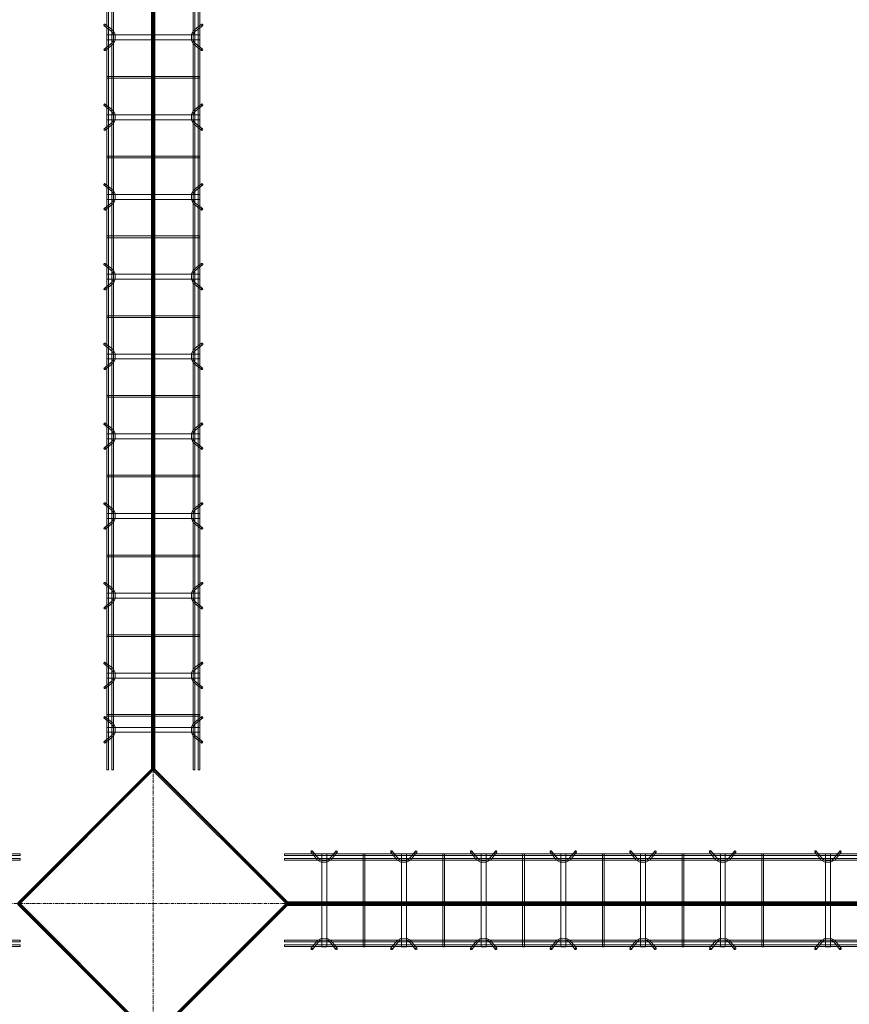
# Model space of a CAD drawing. Header units: inches. Extents: x -4136 to 1945, y -6639 to 12387.
# Tile 380 of 656: x -2193 to -2069, y 10151 to 10300. Entities that reach past the tile are written whole.
import ezdxf

# ---------------------------------------------------------------- set-up
doc = ezdxf.new("R2010")
doc.units = ezdxf.units.IN
doc.header["$MEASUREMENT"] = 0
doc.linetypes.add('Línea de rejilla', pattern=[0.875, 0.5, -0.125, 0.125, -0.125])
for name, color, linetype, lineweight in [('A-FLOR', 7, 'Continuous', 9), ('A-GENM', 7, 'Continuous', 9), ('S-BEAM', 7, 'Continuous', 9), ('S-GRID', 7, 'Continuous', 9)]:
    doc.layers.add(name, color=color, linetype=linetype, lineweight=lineweight)

# ---------------------------------------------------------------- blocks, each defined once
blk = doc.blocks.new('Dowel bar assembly - Dowel bar assembly-672828-SLAB ON GROUND JOINTS')
at = {"layer": 'S-BEAM', "color": 253, "true_color": 0xaaaaaa}
for p, q in [((136, 1.98), (0, 1.98)), ((0, 1.72), (136, 1.72)), ((136, 1.98), (136, 1.72)), ((136, 1.72), (136, 1.98)), ((136, 1.25), (0, 1.25)), ((0, 0.99), (136, 0.99)), ((136, 0.99), (136, 1.25)), ((136, 1.25), (136, 0.99)), ((136, -11.01), (0, -11.01)), ((0, -11.27), (136, -11.27)), ((136, -11.74), (0, -11.74)), ((136, -11.27), (136, -11.01)), ((136, -11.01), (136, -11.27)), ((136, -12), (136, -11.74)), ((136, -11.74), (136, -12)), ((0, -12), (136, -12))]:
    blk.add_line(p, q, dxfattribs=at)
blk = doc.blocks.new('Dowel bar assembly - Dowel bar assembly-673280-SLAB ON GROUND JOINTS')
at = {"layer": 'S-BEAM', "color": 253, "true_color": 0xaaaaaa}
for p, q in [((87.84, 1.98), (0, 1.98)), ((0, 1.98), (0, 1.72)), ((0, 1.72), (0, 1.98)), ((0, 1.72), (87.84, 1.72)), ((4.02, 2.23), (4.97, 1.03)), ((5.18, 1.19), (4.23, 2.39)), ((5.63, 1.99), (5.63, -12.01)), ((6.38, 1.99), (5.63, 1.99)), ((5.63, 1.99), (6.38, 1.99)), ((6.38, -12.01), (6.38, 1.99)), ((7.76, 2.39), (6.81, 1.19)), ((7.01, 1.03), (7.96, 2.23)), ((11.87, 1.99), (11.87, -12.01)), ((12.13, 1.99), (11.87, 1.99)), ((11.87, 1.99), (12.13, 1.99)), ((12.13, -12.01), (12.13, 1.99)), ((16.02, 2.23), (16.97, 1.03)), ((17.18, 1.19), (16.23, 2.39)), ((17.63, 1.99), (17.63, -12.01)), ((18.38, 1.99), (17.63, 1.99)), ((17.63, 1.99), (18.38, 1.99)), ((18.38, -12.01), (18.38, 1.99)), ((19.76, 2.39), (18.81, 1.19)), ((19.01, 1.03), (19.96, 2.23)), ((23.87, 1.99), (23.87, -12.01)), ((24.13, 1.99), (23.87, 1.99)), ((23.87, 1.99), (24.13, 1.99)), ((24.13, -12.01), (24.13, 1.99)), ((28.02, 2.23), (28.97, 1.03)), ((29.18, 1.19), (28.23, 2.39)), ((29.63, 1.99), (29.63, -12.01)), ((30.38, 1.99), (29.63, 1.99)), ((29.63, 1.99), (30.38, 1.99)), ((30.38, -12.01), (30.38, 1.99)), ((31.76, 2.39), (30.81, 1.19)), ((31.01, 1.03), (31.96, 2.23)), ((35.87, 1.99), (35.87, -12.01)), ((36.13, 1.99), (35.87, 1.99)), ((35.87, 1.99), (36.13, 1.99)), ((36.13, -12.01), (36.13, 1.99)), ((40.02, 2.23), (40.97, 1.03)), ((41.18, 1.19), (40.23, 2.39)), ((41.63, 1.99), (41.63, -12.01)), ((42.38, 1.99), (41.63, 1.99)), ((41.63, 1.99), (42.38, 1.99)), ((42.38, -12.01), (42.38, 1.99)), ((43.76, 2.39), (42.81, 1.19)), ((43.01, 1.03), (43.96, 2.23)), ((47.87, 1.99), (47.87, -12.01)), ((48.13, 1.99), (47.87, 1.99)), ((47.87, 1.99), (48.13, 1.99)), ((48.13, -12.01), (48.13, 1.99)), ((52.02, 2.23), (52.97, 1.03)), ((53.18, 1.19), (52.23, 2.39)), ((53.63, 1.99), (53.63, -12.01)), ((54.38, 1.99), (53.63, 1.99)), ((53.63, 1.99), (54.38, 1.99)), ((54.38, -12.01), (54.38, 1.99)), ((55.76, 2.39), (54.81, 1.19)), ((55.01, 1.03), (55.96, 2.23)), ((59.87, 1.99), (59.87, -12.01)), ((60.13, 1.99), (59.87, 1.99)), ((59.87, 1.99), (60.13, 1.99)), ((60.13, -12.01), (60.13, 1.99)), ((64.02, 2.23), (64.97, 1.03)), ((65.18, 1.19), (64.23, 2.39)), ((65.63, 1.99), (65.63, -12.01)), ((66.38, 1.99), (65.63, 1.99)), ((65.63, 1.99), (66.38, 1.99)), ((66.38, -12.01), (66.38, 1.99)), ((67.76, 2.39), (66.81, 1.19)), ((67.01, 1.03), (67.96, 2.23)), ((71.87, 1.99), (71.87, -12.01)), ((72.13, 1.99), (71.87, 1.99)), ((71.87, 1.99), (72.13, 1.99)), ((72.13, -12.01), (72.13, 1.99)), ((79.86, 2.23), (80.81, 1.03)), ((81.01, 1.19), (80.06, 2.39)), ((81.46, 1.99), (81.46, -12.01)), ((82.21, 1.99), (81.46, 1.99)), ((81.46, 1.99), (82.21, 1.99)), ((82.21, -12.01), (82.21, 1.99)), ((83.6, 2.39), (82.65, 1.19)), ((82.85, 1.03), (83.8, 2.23)), ((87.84, 1.98), (87.84, 1.72)), ((87.84, 1.72), (87.84, 1.98)), ((87.84, 1.25), (0, 1.25)), ((0, 0.99), (0, 1.25)), ((0, 1.25), (0, 0.99)), ((0, 0.99), (87.84, 0.99)), ((87.84, 0.99), (87.84, 1.25)), ((87.84, 1.25), (87.84, 0.99)), ((87.84, -11.01), (0, -11.01)), ((0, -11.27), (0, -11.01)), ((0, -11.01), (0, -11.27)), ((0, -11.27), (87.84, -11.27)), ((87.84, -11.74), (0, -11.74)), ((0, -12), (0, -11.74)), ((0, -11.74), (0, -12)), ((4.97, -11.05), (4.02, -12.25)), ((4.23, -12.41), (5.18, -11.21)), ((6.81, -11.21), (7.76, -12.41)), ((7.96, -12.25), (7.01, -11.05)), ((16.97, -11.05), (16.02, -12.25)), ((16.23, -12.41), (17.18, -11.21)), ((18.81, -11.21), (19.76, -12.41)), ((19.96, -12.25), (19.01, -11.05)), ((28.97, -11.05), (28.02, -12.25)), ((28.23, -12.41), (29.18, -11.21)), ((30.81, -11.21), (31.76, -12.41)), ((31.96, -12.25), (31.01, -11.05)), ((40.97, -11.05), (40.02, -12.25)), ((40.23, -12.41), (41.18, -11.21)), ((42.81, -11.21), (43.76, -12.41)), ((43.96, -12.25), (43.01, -11.05)), ((52.97, -11.05), (52.02, -12.25)), ((52.23, -12.41), (53.18, -11.21)), ((54.81, -11.21), (55.76, -12.41)), ((55.96, -12.25), (55.01, -11.05)), ((64.97, -11.05), (64.02, -12.25)), ((64.23, -12.41), (65.18, -11.21)), ((66.81, -11.21), (67.76, -12.41)), ((67.96, -12.25), (67.01, -11.05)), ((80.81, -11.05), (79.86, -12.25)), ((80.06, -12.41), (81.01, -11.21)), ((82.65, -11.21), (83.6, -12.41)), ((83.8, -12.25), (82.85, -11.05)), ((87.84, -11.27), (87.84, -11.01)), ((87.84, -11.01), (87.84, -11.27)), ((87.84, -12), (87.84, -11.74)), ((87.84, -11.74), (87.84, -12)), ((0, -12), (87.84, -12)), ((6.38, -12.01), (5.63, -12.01)), ((5.63, -12.01), (6.38, -12.01)), ((12.13, -12.01), (11.87, -12.01)), ((11.87, -12.01), (12.13, -12.01)), ((18.38, -12.01), (17.63, -12.01)), ((17.63, -12.01), (18.38, -12.01)), ((24.13, -12.01), (23.87, -12.01)), ((23.87, -12.01), (24.13, -12.01)), ((30.38, -12.01), (29.63, -12.01)), ((29.63, -12.01), (30.38, -12.01)), ((36.13, -12.01), (35.87, -12.01)), ((35.87, -12.01), (36.13, -12.01)), ((42.38, -12.01), (41.63, -12.01)), ((41.63, -12.01), (42.38, -12.01)), ((48.13, -12.01), (47.87, -12.01)), ((47.87, -12.01), (48.13, -12.01)), ((54.38, -12.01), (53.63, -12.01)), ((53.63, -12.01), (54.38, -12.01)), ((60.13, -12.01), (59.87, -12.01)), ((59.87, -12.01), (60.13, -12.01)), ((66.38, -12.01), (65.63, -12.01)), ((65.63, -12.01), (66.38, -12.01)), ((72.13, -12.01), (71.87, -12.01)), ((71.87, -12.01), (72.13, -12.01)), ((82.21, -12.01), (81.46, -12.01)), ((81.46, -12.01), (82.21, -12.01))]:
    blk.add_line(p, q, dxfattribs=at)
at = {"layer": 'S-BEAM', "color": 253, "true_color": 0xaaaaaa, "flags": 128}
for points in [[(4.97, 1.03), (5.53, 0.73), (6.39, 0.72), (6.97, 0.99), (7.01, 1.03)], [(5.18, 1.19), (5.62, 0.97), (6.38, 0.98), (6.81, 1.19)], [(16.97, 1.03), (17.53, 0.73), (18.39, 0.72), (18.97, 0.99), (19.01, 1.03)], [(17.18, 1.19), (17.62, 0.97), (18.38, 0.98), (18.81, 1.19)], [(28.97, 1.03), (29.53, 0.73), (30.39, 0.72), (30.97, 0.99), (31.01, 1.03)], [(29.18, 1.19), (29.62, 0.97), (30.38, 0.98), (30.81, 1.19)], [(40.97, 1.03), (41.53, 0.73), (42.39, 0.72), (42.97, 0.99), (43.01, 1.03)], [(41.18, 1.19), (41.62, 0.97), (42.38, 0.98), (42.81, 1.19)], [(52.97, 1.03), (53.53, 0.73), (54.39, 0.72), (54.97, 0.99), (55.01, 1.03)], [(53.18, 1.19), (53.62, 0.97), (54.38, 0.98), (54.81, 1.19)], [(64.97, 1.03), (65.53, 0.73), (66.39, 0.72), (66.97, 0.99), (67.01, 1.03)], [(65.18, 1.19), (65.62, 0.97), (66.38, 0.98), (66.81, 1.19)], [(80.81, 1.03), (81.36, 0.73), (82.22, 0.72), (82.81, 0.99), (82.85, 1.03)], [(81.01, 1.19), (81.46, 0.97), (82.22, 0.98), (82.65, 1.19)], [(4.97, -11.05), (5.53, -10.75), (6.39, -10.74), (6.97, -11.01), (7.01, -11.05)], [(5.18, -11.21), (5.62, -10.99), (6.38, -11), (6.81, -11.21)], [(16.97, -11.05), (17.53, -10.75), (18.39, -10.74), (18.97, -11.01), (19.01, -11.05)], [(17.18, -11.21), (17.62, -10.99), (18.38, -11), (18.81, -11.21)], [(28.97, -11.05), (29.53, -10.75), (30.39, -10.74), (30.97, -11.01), (31.01, -11.05)], [(29.18, -11.21), (29.62, -10.99), (30.38, -11), (30.81, -11.21)], [(40.97, -11.05), (41.53, -10.75), (42.39, -10.74), (42.97, -11.01), (43.01, -11.05)], [(41.18, -11.21), (41.62, -10.99), (42.38, -11), (42.81, -11.21)], [(52.97, -11.05), (53.53, -10.75), (54.39, -10.74), (54.97, -11.01), (55.01, -11.05)], [(53.18, -11.21), (53.62, -10.99), (54.38, -11), (54.81, -11.21)], [(64.97, -11.05), (65.53, -10.75), (66.39, -10.74), (66.97, -11.01), (67.01, -11.05)], [(65.18, -11.21), (65.62, -10.99), (66.38, -11), (66.81, -11.21)], [(80.81, -11.05), (81.36, -10.75), (82.22, -10.74), (82.81, -11.01), (82.85, -11.05)], [(81.01, -11.21), (81.46, -10.99), (82.22, -11), (82.65, -11.21)]]:
    blk.add_lwpolyline(points, dxfattribs=at)
at = {"layer": 'S-BEAM', "color": 253, "true_color": 0xaaaaaa}
for centre, major_axis, start_param, end_param in [((4.12, 2.31), (0.101, 0.08), 5.709265, 8.850858), ((4.12, 2.31), (0.101, 0.08), 2.567673, 5.709265), ((7.86, 2.31), (-0.101, 0.08), 3.715513, 6.857105), ((7.86, 2.31), (-0.101, 0.08), 0.57392, 3.715513), ((16.12, 2.31), (0.101, 0.08), 5.709265, 8.850858), ((16.12, 2.31), (0.101, 0.08), 2.567673, 5.709265), ((19.86, 2.31), (-0.101, 0.08), 3.715513, 6.857105), ((19.86, 2.31), (-0.101, 0.08), 0.57392, 3.715513), ((28.12, 2.31), (0.101, 0.08), 5.709265, 8.850858), ((28.12, 2.31), (0.101, 0.08), 2.567673, 5.709265), ((31.86, 2.31), (-0.101, 0.08), 3.715513, 6.857105), ((31.86, 2.31), (-0.101, 0.08), 0.57392, 3.715513), ((40.12, 2.31), (0.101, 0.08), 5.709265, 8.850858), ((40.12, 2.31), (0.101, 0.08), 2.567673, 5.709265), ((43.86, 2.31), (-0.101, 0.08), 3.715513, 6.857105), ((43.86, 2.31), (-0.101, 0.08), 0.57392, 3.715513), ((52.12, 2.31), (0.101, 0.08), 5.709265, 8.850858), ((52.12, 2.31), (0.101, 0.08), 2.567673, 5.709265), ((55.86, 2.31), (-0.101, 0.08), 3.715513, 6.857105), ((55.86, 2.31), (-0.101, 0.08), 0.57392, 3.715513), ((64.12, 2.31), (0.101, 0.08), 5.709265, 8.850858), ((64.12, 2.31), (0.101, 0.08), 2.567673, 5.709265), ((67.86, 2.31), (-0.101, 0.08), 3.715513, 6.857105), ((67.86, 2.31), (-0.101, 0.08), 0.57392, 3.715513), ((79.96, 2.31), (0.101, 0.08), 5.709265, 8.850858), ((79.96, 2.31), (0.101, 0.08), 2.567673, 5.709265), ((83.7, 2.31), (-0.101, 0.08), 3.715513, 6.857105), ((83.7, 2.31), (-0.101, 0.08), 0.57392, 3.715513), ((4.12, -12.33), (-0.101, 0.08), 3.715513, 6.857105), ((4.12, -12.33), (-0.101, 0.08), 0.57392, 3.715513), ((7.86, -12.33), (0.101, 0.08), 5.709265, 8.850858), ((7.86, -12.33), (0.101, 0.08), 2.567673, 5.709265), ((16.12, -12.33), (-0.101, 0.08), 3.715513, 6.857105), ((16.12, -12.33), (-0.101, 0.08), 0.57392, 3.715513), ((19.86, -12.33), (0.101, 0.08), 5.709265, 8.850858), ((19.86, -12.33), (0.101, 0.08), 2.567673, 5.709265), ((28.12, -12.33), (-0.101, 0.08), 3.715513, 6.857105), ((28.12, -12.33), (-0.101, 0.08), 0.57392, 3.715513), ((31.86, -12.33), (0.101, 0.08), 5.709265, 8.850858), ((31.86, -12.33), (0.101, 0.08), 2.567673, 5.709265), ((40.12, -12.33), (-0.101, 0.08), 3.715513, 6.857105), ((40.12, -12.33), (-0.101, 0.08), 0.57392, 3.715513), ((43.86, -12.33), (0.101, 0.08), 5.709265, 8.850858), ((43.86, -12.33), (0.101, 0.08), 2.567673, 5.709265), ((52.12, -12.33), (-0.101, 0.08), 3.715513, 6.857105), ((52.12, -12.33), (-0.101, 0.08), 0.57392, 3.715513), ((55.86, -12.33), (0.101, 0.08), 5.709265, 8.850858), ((55.86, -12.33), (0.101, 0.08), 2.567673, 5.709265), ((64.12, -12.33), (-0.101, 0.08), 3.715513, 6.857105), ((64.12, -12.33), (-0.101, 0.08), 0.57392, 3.715513), ((67.86, -12.33), (0.101, 0.08), 5.709265, 8.850858), ((67.86, -12.33), (0.101, 0.08), 2.567673, 5.709265), ((79.96, -12.33), (-0.101, 0.08), 3.715513, 6.857105), ((79.96, -12.33), (-0.101, 0.08), 0.57392, 3.715513), ((83.7, -12.33), (0.101, 0.08), 5.709265, 8.850858), ((83.7, -12.33), (0.101, 0.08), 2.567673, 5.709265)]:
    blk.add_ellipse(centre, major_axis=major_axis, ratio=0.816528, start_param=start_param, end_param=end_param, dxfattribs=at)
blk = doc.blocks.new('Dowel bar assembly - Dowel bar assembly-675655-SLAB ON GROUND JOINTS')
at = {"layer": 'S-BEAM', "color": 253, "true_color": 0xaaaaaa}
for p, q in [((260.18, 1.98), (0, 1.98)), ((0, 1.72), (260.18, 1.72)), ((148.02, 2.23), (148.97, 1.03)), ((149.18, 1.19), (148.23, 2.39)), ((149.63, 1.99), (149.63, -12.01)), ((150.38, 1.99), (149.63, 1.99)), ((149.63, 1.99), (150.38, 1.99)), ((150.38, -12.01), (150.38, 1.99)), ((151.76, 2.39), (150.81, 1.19)), ((151.01, 1.03), (151.96, 2.23)), ((155.87, 1.99), (155.87, -12.01)), ((156.13, 1.99), (155.87, 1.99)), ((155.87, 1.99), (156.13, 1.99)), ((156.13, -12.01), (156.13, 1.99)), ((160.02, 2.23), (160.97, 1.03)), ((161.18, 1.19), (160.23, 2.39)), ((161.63, 1.99), (161.63, -12.01)), ((162.38, 1.99), (161.63, 1.99)), ((161.63, 1.99), (162.38, 1.99)), ((162.38, -12.01), (162.38, 1.99)), ((163.76, 2.39), (162.81, 1.19)), ((163.01, 1.03), (163.96, 2.23)), ((167.87, 1.99), (167.87, -12.01)), ((168.13, 1.99), (167.87, 1.99)), ((167.87, 1.99), (168.13, 1.99)), ((168.13, -12.01), (168.13, 1.99)), ((172.02, 2.23), (172.97, 1.03)), ((173.18, 1.19), (172.23, 2.39)), ((173.63, 1.99), (173.63, -12.01)), ((174.38, 1.99), (173.63, 1.99)), ((173.63, 1.99), (174.38, 1.99)), ((174.38, -12.01), (174.38, 1.99)), ((175.76, 2.39), (174.81, 1.19)), ((175.01, 1.03), (175.96, 2.23)), ((179.87, 1.99), (179.87, -12.01)), ((180.13, 1.99), (179.87, 1.99)), ((179.87, 1.99), (180.13, 1.99)), ((180.13, -12.01), (180.13, 1.99)), ((184.02, 2.23), (184.97, 1.03)), ((185.18, 1.19), (184.23, 2.39)), ((185.63, 1.99), (185.63, -12.01)), ((186.38, 1.99), (185.63, 1.99)), ((185.63, 1.99), (186.38, 1.99)), ((186.38, -12.01), (186.38, 1.99)), ((187.76, 2.39), (186.81, 1.19)), ((187.01, 1.03), (187.96, 2.23)), ((191.87, 1.99), (191.87, -12.01)), ((192.13, 1.99), (191.87, 1.99)), ((191.87, 1.99), (192.13, 1.99)), ((192.13, -12.01), (192.13, 1.99)), ((196.02, 2.23), (196.97, 1.03)), ((197.18, 1.19), (196.23, 2.39)), ((197.63, 1.99), (197.63, -12.01)), ((198.38, 1.99), (197.63, 1.99)), ((197.63, 1.99), (198.38, 1.99)), ((198.38, -12.01), (198.38, 1.99)), ((199.76, 2.39), (198.81, 1.19)), ((199.01, 1.03), (199.96, 2.23)), ((203.87, 1.99), (203.87, -12.01)), ((204.13, 1.99), (203.87, 1.99)), ((203.87, 1.99), (204.13, 1.99)), ((204.13, -12.01), (204.13, 1.99)), ((208.02, 2.23), (208.97, 1.03)), ((209.18, 1.19), (208.23, 2.39)), ((209.63, 1.99), (209.63, -12.01)), ((210.38, 1.99), (209.63, 1.99)), ((209.63, 1.99), (210.38, 1.99)), ((210.38, -12.01), (210.38, 1.99)), ((211.76, 2.39), (210.81, 1.19)), ((211.01, 1.03), (211.96, 2.23)), ((215.87, 1.99), (215.87, -12.01)), ((216.13, 1.99), (215.87, 1.99)), ((215.87, 1.99), (216.13, 1.99)), ((216.13, -12.01), (216.13, 1.99)), ((220.02, 2.23), (220.97, 1.03)), ((221.18, 1.19), (220.23, 2.39)), ((221.63, 1.99), (221.63, -12.01)), ((222.38, 1.99), (221.63, 1.99)), ((221.63, 1.99), (222.38, 1.99)), ((222.38, -12.01), (222.38, 1.99)), ((223.76, 2.39), (222.81, 1.19)), ((223.01, 1.03), (223.96, 2.23)), ((227.87, 1.99), (227.87, -12.01)), ((228.13, 1.99), (227.87, 1.99)), ((227.87, 1.99), (228.13, 1.99)), ((228.13, -12.01), (228.13, 1.99)), ((232.02, 2.23), (232.97, 1.03)), ((233.18, 1.19), (232.23, 2.39)), ((233.63, 1.99), (233.63, -12.01)), ((234.38, 1.99), (233.63, 1.99)), ((233.63, 1.99), (234.38, 1.99)), ((234.38, -12.01), (234.38, 1.99)), ((235.76, 2.39), (234.81, 1.19)), ((235.01, 1.03), (235.96, 2.23)), ((239.87, 1.99), (239.87, -12.01)), ((240.13, 1.99), (239.87, 1.99)), ((239.87, 1.99), (240.13, 1.99)), ((240.13, -12.01), (240.13, 1.99)), ((244.02, 2.23), (244.97, 1.03)), ((245.18, 1.19), (244.23, 2.39)), ((245.63, 1.99), (245.63, -12.01)), ((246.38, 1.99), (245.63, 1.99)), ((245.63, 1.99), (246.38, 1.99)), ((246.38, -12.01), (246.38, 1.99)), ((247.76, 2.39), (246.81, 1.19)), ((247.01, 1.03), (247.96, 2.23)), ((251.87, 1.99), (251.87, -12.01)), ((252.13, 1.99), (251.87, 1.99)), ((251.87, 1.99), (252.13, 1.99)), ((252.13, -12.01), (252.13, 1.99)), ((252.2, 2.23), (253.15, 1.03)), ((253.35, 1.19), (252.4, 2.39)), ((253.8, 1.99), (253.8, -12.01)), ((254.55, 1.99), (253.8, 1.99)), ((253.8, 1.99), (254.55, 1.99)), ((254.55, -12.01), (254.55, 1.99)), ((255.94, 2.39), (254.99, 1.19)), ((255.19, 1.03), (256.14, 2.23)), ((260.18, 1.98), (260.18, 1.72)), ((260.18, 1.72), (260.18, 1.98)), ((260.18, 1.25), (0, 1.25)), ((0, 0.99), (260.18, 0.99)), ((260.18, 0.99), (260.18, 1.25)), ((260.18, 1.25), (260.18, 0.99)), ((260.18, -11.01), (0, -11.01)), ((0, -11.27), (260.18, -11.27)), ((260.18, -11.74), (0, -11.74)), ((148.97, -11.05), (148.02, -12.25)), ((148.23, -12.41), (149.18, -11.21)), ((150.81, -11.21), (151.76, -12.41)), ((151.96, -12.25), (151.01, -11.05)), ((160.97, -11.05), (160.02, -12.25)), ((160.23, -12.41), (161.18, -11.21)), ((162.81, -11.21), (163.76, -12.41)), ((163.96, -12.25), (163.01, -11.05)), ((172.97, -11.05), (172.02, -12.25)), ((172.23, -12.41), (173.18, -11.21)), ((174.81, -11.21), (175.76, -12.41)), ((175.96, -12.25), (175.01, -11.05)), ((184.97, -11.05), (184.02, -12.25)), ((184.23, -12.41), (185.18, -11.21)), ((186.81, -11.21), (187.76, -12.41)), ((187.96, -12.25), (187.01, -11.05)), ((196.97, -11.05), (196.02, -12.25)), ((196.23, -12.41), (197.18, -11.21)), ((198.81, -11.21), (199.76, -12.41)), ((199.96, -12.25), (199.01, -11.05)), ((208.97, -11.05), (208.02, -12.25)), ((208.23, -12.41), (209.18, -11.21)), ((210.81, -11.21), (211.76, -12.41)), ((211.96, -12.25), (211.01, -11.05)), ((220.97, -11.05), (220.02, -12.25)), ((220.23, -12.41), (221.18, -11.21)), ((222.81, -11.21), (223.76, -12.41)), ((223.96, -12.25), (223.01, -11.05)), ((232.97, -11.05), (232.02, -12.25)), ((232.23, -12.41), (233.18, -11.21)), ((234.81, -11.21), (235.76, -12.41)), ((235.96, -12.25), (235.01, -11.05)), ((244.97, -11.05), (244.02, -12.25)), ((244.23, -12.41), (245.18, -11.21)), ((246.81, -11.21), (247.76, -12.41)), ((247.96, -12.25), (247.01, -11.05)), ((253.15, -11.05), (252.2, -12.25)), ((252.4, -12.41), (253.35, -11.21)), ((254.99, -11.21), (255.94, -12.41)), ((256.14, -12.25), (255.19, -11.05)), ((260.18, -11.27), (260.18, -11.01)), ((260.18, -11.01), (260.18, -11.27)), ((260.18, -12), (260.18, -11.74)), ((260.18, -11.74), (260.18, -12)), ((0, -12), (260.18, -12)), ((150.38, -12.01), (149.63, -12.01)), ((149.63, -12.01), (150.38, -12.01)), ((156.13, -12.01), (155.87, -12.01)), ((155.87, -12.01), (156.13, -12.01)), ((162.38, -12.01), (161.63, -12.01)), ((161.63, -12.01), (162.38, -12.01)), ((168.13, -12.01), (167.87, -12.01)), ((167.87, -12.01), (168.13, -12.01)), ((174.38, -12.01), (173.63, -12.01)), ((173.63, -12.01), (174.38, -12.01)), ((180.13, -12.01), (179.87, -12.01)), ((179.87, -12.01), (180.13, -12.01)), ((186.38, -12.01), (185.63, -12.01)), ((185.63, -12.01), (186.38, -12.01)), ((192.13, -12.01), (191.87, -12.01)), ((191.87, -12.01), (192.13, -12.01)), ((198.38, -12.01), (197.63, -12.01)), ((197.63, -12.01), (198.38, -12.01)), ((204.13, -12.01), (203.87, -12.01)), ((203.87, -12.01), (204.13, -12.01)), ((210.38, -12.01), (209.63, -12.01)), ((209.63, -12.01), (210.38, -12.01)), ((216.13, -12.01), (215.87, -12.01)), ((215.87, -12.01), (216.13, -12.01)), ((222.38, -12.01), (221.63, -12.01)), ((221.63, -12.01), (222.38, -12.01)), ((228.13, -12.01), (227.87, -12.01)), ((227.87, -12.01), (228.13, -12.01)), ((234.38, -12.01), (233.63, -12.01)), ((233.63, -12.01), (234.38, -12.01)), ((240.13, -12.01), (239.87, -12.01)), ((239.87, -12.01), (240.13, -12.01)), ((246.38, -12.01), (245.63, -12.01)), ((245.63, -12.01), (246.38, -12.01)), ((252.13, -12.01), (251.87, -12.01)), ((251.87, -12.01), (252.13, -12.01)), ((254.55, -12.01), (253.8, -12.01)), ((253.8, -12.01), (254.55, -12.01))]:
    blk.add_line(p, q, dxfattribs=at)
at = {"layer": 'S-BEAM', "color": 253, "true_color": 0xaaaaaa, "flags": 128}
for points in [[(148.97, 1.03), (149.53, 0.73), (150.39, 0.72), (150.97, 0.99), (151.01, 1.03)], [(149.18, 1.19), (149.62, 0.97), (150.38, 0.98), (150.81, 1.19)], [(160.97, 1.03), (161.53, 0.73), (162.39, 0.72), (162.97, 0.99), (163.01, 1.03)], [(161.18, 1.19), (161.62, 0.97), (162.38, 0.98), (162.81, 1.19)], [(172.97, 1.03), (173.53, 0.73), (174.39, 0.72), (174.97, 0.99), (175.01, 1.03)], [(173.18, 1.19), (173.62, 0.97), (174.38, 0.98), (174.81, 1.19)], [(184.97, 1.03), (185.53, 0.73), (186.39, 0.72), (186.97, 0.99), (187.01, 1.03)], [(185.18, 1.19), (185.62, 0.97), (186.38, 0.98), (186.81, 1.19)], [(196.97, 1.03), (197.53, 0.73), (198.39, 0.72), (198.97, 0.99), (199.01, 1.03)], [(197.18, 1.19), (197.62, 0.97), (198.38, 0.98), (198.81, 1.19)], [(208.97, 1.03), (209.53, 0.73), (210.39, 0.72), (210.97, 0.99), (211.01, 1.03)], [(209.18, 1.19), (209.62, 0.97), (210.38, 0.98), (210.81, 1.19)], [(220.97, 1.03), (221.53, 0.73), (222.39, 0.72), (222.97, 0.99), (223.01, 1.03)], [(221.18, 1.19), (221.62, 0.97), (222.38, 0.98), (222.81, 1.19)], [(232.97, 1.03), (233.53, 0.73), (234.39, 0.72), (234.97, 0.99), (235.01, 1.03)], [(233.18, 1.19), (233.62, 0.97), (234.38, 0.98), (234.81, 1.19)], [(244.97, 1.03), (245.53, 0.73), (246.39, 0.72), (246.97, 0.99), (247.01, 1.03)], [(245.18, 1.19), (245.62, 0.97), (246.38, 0.98), (246.81, 1.19)], [(253.15, 1.03), (253.71, 0.73), (254.57, 0.72), (255.15, 0.99), (255.19, 1.03)], [(253.35, 1.19), (253.8, 0.97), (254.56, 0.98), (254.99, 1.19)], [(148.97, -11.05), (149.53, -10.75), (150.39, -10.74), (150.97, -11.01), (151.01, -11.05)], [(149.18, -11.21), (149.62, -10.99), (150.38, -11), (150.81, -11.21)], [(160.97, -11.05), (161.53, -10.75), (162.39, -10.74), (162.97, -11.01), (163.01, -11.05)], [(161.18, -11.21), (161.62, -10.99), (162.38, -11), (162.81, -11.21)], [(172.97, -11.05), (173.53, -10.75), (174.39, -10.74), (174.97, -11.01), (175.01, -11.05)], [(173.18, -11.21), (173.62, -10.99), (174.38, -11), (174.81, -11.21)], [(184.97, -11.05), (185.53, -10.75), (186.39, -10.74), (186.97, -11.01), (187.01, -11.05)], [(185.18, -11.21), (185.62, -10.99), (186.38, -11), (186.81, -11.21)], [(196.97, -11.05), (197.53, -10.75), (198.39, -10.74), (198.97, -11.01), (199.01, -11.05)], [(197.18, -11.21), (197.62, -10.99), (198.38, -11), (198.81, -11.21)], [(208.97, -11.05), (209.53, -10.75), (210.39, -10.74), (210.97, -11.01), (211.01, -11.05)], [(209.18, -11.21), (209.62, -10.99), (210.38, -11), (210.81, -11.21)], [(220.97, -11.05), (221.53, -10.75), (222.39, -10.74), (222.97, -11.01), (223.01, -11.05)], [(221.18, -11.21), (221.62, -10.99), (222.38, -11), (222.81, -11.21)], [(232.97, -11.05), (233.53, -10.75), (234.39, -10.74), (234.97, -11.01), (235.01, -11.05)], [(233.18, -11.21), (233.62, -10.99), (234.38, -11), (234.81, -11.21)], [(244.97, -11.05), (245.53, -10.75), (246.39, -10.74), (246.97, -11.01), (247.01, -11.05)], [(245.18, -11.21), (245.62, -10.99), (246.38, -11), (246.81, -11.21)], [(253.15, -11.05), (253.71, -10.75), (254.57, -10.74), (255.15, -11.01), (255.19, -11.05)], [(253.35, -11.21), (253.8, -10.99), (254.56, -11), (254.99, -11.21)]]:
    blk.add_lwpolyline(points, dxfattribs=at)
at = {"layer": 'S-BEAM', "color": 253, "true_color": 0xaaaaaa}
for centre, major_axis, start_param, end_param in [((148.12, 2.31), (0.101, 0.08), 5.709265, 8.850858), ((148.12, 2.31), (0.101, 0.08), 2.567673, 5.709265), ((151.86, 2.31), (-0.101, 0.08), 3.715513, 6.857105), ((151.86, 2.31), (-0.101, 0.08), 0.57392, 3.715513), ((160.12, 2.31), (0.101, 0.08), 5.709265, 8.850858), ((160.12, 2.31), (0.101, 0.08), 2.567673, 5.709265), ((163.86, 2.31), (-0.101, 0.08), 3.715513, 6.857105), ((163.86, 2.31), (-0.101, 0.08), 0.57392, 3.715513), ((172.12, 2.31), (0.101, 0.08), 5.709265, 8.850858), ((172.12, 2.31), (0.101, 0.08), 2.567673, 5.709265), ((175.86, 2.31), (-0.101, 0.08), 3.715513, 6.857105), ((175.86, 2.31), (-0.101, 0.08), 0.57392, 3.715513), ((184.12, 2.31), (0.101, 0.08), 5.709265, 8.850858), ((184.12, 2.31), (0.101, 0.08), 2.567673, 5.709265), ((187.86, 2.31), (-0.101, 0.08), 3.715513, 6.857105), ((187.86, 2.31), (-0.101, 0.08), 0.57392, 3.715513), ((196.12, 2.31), (0.101, 0.08), 5.709265, 8.850858), ((196.12, 2.31), (0.101, 0.08), 2.567673, 5.709265), ((199.86, 2.31), (-0.101, 0.08), 3.715513, 6.857105), ((199.86, 2.31), (-0.101, 0.08), 0.57392, 3.715513), ((208.12, 2.31), (0.101, 0.08), 5.709265, 8.850858), ((208.12, 2.31), (0.101, 0.08), 2.567673, 5.709265), ((211.86, 2.31), (-0.101, 0.08), 3.715513, 6.857105), ((211.86, 2.31), (-0.101, 0.08), 0.57392, 3.715513), ((220.12, 2.31), (0.101, 0.08), 5.709265, 8.850858), ((220.12, 2.31), (0.101, 0.08), 2.567673, 5.709265), ((223.86, 2.31), (-0.101, 0.08), 3.715513, 6.857105), ((223.86, 2.31), (-0.101, 0.08), 0.57392, 3.715513), ((232.12, 2.31), (0.101, 0.08), 5.709265, 8.850858), ((232.12, 2.31), (0.101, 0.08), 2.567673, 5.709265), ((235.86, 2.31), (-0.101, 0.08), 3.715513, 6.857105), ((235.86, 2.31), (-0.101, 0.08), 0.57392, 3.715513), ((244.12, 2.31), (0.101, 0.08), 5.709265, 8.850858), ((244.12, 2.31), (0.101, 0.08), 2.567673, 5.709265), ((247.86, 2.31), (-0.101, 0.08), 3.715513, 6.857105), ((247.86, 2.31), (-0.101, 0.08), 0.57392, 3.715513), ((252.3, 2.31), (0.101, 0.08), 5.709265, 8.850858), ((252.3, 2.31), (0.101, 0.08), 2.567673, 5.709265), ((256.04, 2.31), (-0.101, 0.08), 3.715513, 6.857105), ((256.04, 2.31), (-0.101, 0.08), 0.57392, 3.715513), ((148.12, -12.33), (-0.101, 0.08), 3.715513, 6.857105), ((148.12, -12.33), (-0.101, 0.08), 0.57392, 3.715513), ((151.86, -12.33), (0.101, 0.08), 5.709265, 8.850858), ((151.86, -12.33), (0.101, 0.08), 2.567673, 5.709265), ((160.12, -12.33), (-0.101, 0.08), 3.715513, 6.857105), ((160.12, -12.33), (-0.101, 0.08), 0.57392, 3.715513), ((163.86, -12.33), (0.101, 0.08), 5.709265, 8.850858), ((163.86, -12.33), (0.101, 0.08), 2.567673, 5.709265), ((172.12, -12.33), (-0.101, 0.08), 3.715513, 6.857105), ((172.12, -12.33), (-0.101, 0.08), 0.57392, 3.715513), ((175.86, -12.33), (0.101, 0.08), 5.709265, 8.850858), ((175.86, -12.33), (0.101, 0.08), 2.567673, 5.709265), ((184.12, -12.33), (-0.101, 0.08), 3.715513, 6.857105), ((184.12, -12.33), (-0.101, 0.08), 0.57392, 3.715513), ((187.86, -12.33), (0.101, 0.08), 5.709265, 8.850858), ((187.86, -12.33), (0.101, 0.08), 2.567673, 5.709265), ((196.12, -12.33), (-0.101, 0.08), 3.715513, 6.857105), ((196.12, -12.33), (-0.101, 0.08), 0.57392, 3.715513), ((199.86, -12.33), (0.101, 0.08), 5.709265, 8.850858), ((199.86, -12.33), (0.101, 0.08), 2.567673, 5.709265), ((208.12, -12.33), (-0.101, 0.08), 3.715513, 6.857105), ((208.12, -12.33), (-0.101, 0.08), 0.57392, 3.715513), ((211.86, -12.33), (0.101, 0.08), 5.709265, 8.850858), ((211.86, -12.33), (0.101, 0.08), 2.567673, 5.709265), ((220.12, -12.33), (-0.101, 0.08), 3.715513, 6.857105), ((220.12, -12.33), (-0.101, 0.08), 0.57392, 3.715513), ((223.86, -12.33), (0.101, 0.08), 5.709265, 8.850858), ((223.86, -12.33), (0.101, 0.08), 2.567673, 5.709265), ((232.12, -12.33), (-0.101, 0.08), 3.715513, 6.857105), ((232.12, -12.33), (-0.101, 0.08), 0.57392, 3.715513), ((235.86, -12.33), (0.101, 0.08), 5.709265, 8.850858), ((235.86, -12.33), (0.101, 0.08), 2.567673, 5.709265), ((244.12, -12.33), (-0.101, 0.08), 3.715513, 6.857105), ((244.12, -12.33), (-0.101, 0.08), 0.57392, 3.715513), ((247.86, -12.33), (0.101, 0.08), 5.709265, 8.850858), ((247.86, -12.33), (0.101, 0.08), 2.567673, 5.709265), ((252.3, -12.33), (-0.101, 0.08), 3.715513, 6.857105), ((252.3, -12.33), (-0.101, 0.08), 0.57392, 3.715513), ((256.04, -12.33), (0.101, 0.08), 5.709265, 8.850858), ((256.04, -12.33), (0.101, 0.08), 2.567673, 5.709265)]:
    blk.add_ellipse(centre, major_axis=major_axis, ratio=0.816528, start_param=start_param, end_param=end_param, dxfattribs=at)

msp = doc.modelspace()

# ---------------------------------------------------------------- hatches: boundary and pattern name
at = {"layer": 'A-GENM', "true_color": 0x0000ff}
for points in [[(-2173.58036, 10186.72404), (-2173.58036, 10446.98067), (-2173.32374, 10446.72404), (-2173.15717, 10446.89062), (-2173.15717, 10186.72404)], [(-2173.52059, 10186.72404), (-2173.52059, 10446.9209), (-2173.32374, 10446.72404), (-2173.21238, 10446.8354), (-2173.12689, 10446.9209), (-2173.12689, 10186.72404)], [(-2173.50273, 10186.72404), (-2173.50273, 10446.90304), (-2173.32374, 10446.72404), (-2173.15869, 10446.88909), (-2173.15869, 10186.72404)], [(-2173.49348, 10186.72404), (-2173.49348, 10446.89379), (-2173.32374, 10446.72404), (-2173.07181, 10446.97598), (-2173.07181, 10186.72404)], [(-2173.2803, 10186.72404), (-2173.2803, 10446.76748), (-2173.07029, 10446.9775), (-2173.07029, 10186.72404)], [(-2173.36718, 10186.72404), (-2173.36718, 10446.76748), (-2173.32374, 10446.72404), (-2173.2803, 10446.76748), (-2173.2803, 10186.72404)], [(-2153.127, 10166.80689), (-1943.32374, 10166.80689), (-1943.32374, 10166.59688), (-2153.127, 10166.59688)], [(-2153.127, 10166.80537), (-1943.32374, 10166.80537), (-1943.32374, 10166.38369), (-2153.127, 10166.38369)], [(-1943.32374, 10166.35659), (-2153.127, 10166.35659), (-2153.127, 10166.75029), (-1943.32374, 10166.75029)], [(-2153.127, 10166.72001), (-1943.32374, 10166.72001), (-1943.32374, 10166.29681), (-2153.127, 10166.29681)], [(-2153.127, 10166.71849), (-1943.32374, 10166.71849), (-1943.32374, 10166.37445), (-2153.127, 10166.37445)], [(-2153.127, 10166.59688), (-1943.32374, 10166.59688), (-1943.32374, 10166.51), (-2153.127, 10166.51)], [(-1943.32374, 10166.34025), (-1943.6387, 10166.34025), (-2153.11501, 10166.34025), (-2152.85839, 10166.59688), (-2153.02496, 10166.76345), (-1943.6387, 10166.76345), (-1943.32374, 10166.76345)], [(-1943.32374, 10166.64032), (-1943.6387, 10166.64032), (-2152.90183, 10166.64032), (-2153.11184, 10166.85033), (-1943.6387, 10166.85033), (-1943.32374, 10166.85033)], [(-1943.32374, 10166.42713), (-1943.6387, 10166.42713), (-2153.02813, 10166.42713), (-2152.85839, 10166.59688), (-2153.11032, 10166.84881), (-1943.6387, 10166.84881), (-1943.32374, 10166.84881)], [(-1943.32374, 10166.40003), (-1943.6387, 10166.40003), (-2153.05524, 10166.40003), (-2152.85839, 10166.59688), (-2152.96974, 10166.70823), (-2153.05524, 10166.79373), (-1943.6387, 10166.79373), (-1943.32374, 10166.79373)], [(-1943.32374, 10166.41789), (-1943.6387, 10166.41789), (-2153.03738, 10166.41789), (-2152.85839, 10166.59688), (-2153.02344, 10166.76193), (-1943.6387, 10166.76193), (-1943.32374, 10166.76193)], [(-1943.32374, 10166.55344), (-1943.6387, 10166.55344), (-2152.90183, 10166.55344), (-2152.85839, 10166.59688), (-2152.90183, 10166.64032), (-1943.6387, 10166.64032), (-1943.32374, 10166.64032)]]:
    msp.add_hatch(color=5, dxfattribs=at).paths.add_polyline_path(points, flags=0)
at = {"layer": 'A-GENM', "true_color": 0xff0000}
for points in [[(-2173.32374, 10187.06223), (-2173.10103, 10186.83952), (-2193.34367, 10166.59688), (-2193.45502, 10166.48552), (-2193.67773, 10166.70823), (-2193.59224, 10166.79373)], [(-2173.32374, 10187.06223), (-2173.10103, 10186.83952), (-2193.34367, 10166.59688), (-2193.45502, 10166.48552), (-2193.67773, 10166.70823)], [(-2173.21238, 10186.95087), (-2153.05524, 10166.79373), (-2152.96974, 10166.70823), (-2153.19245, 10166.48552), (-2153.30381, 10166.59688), (-2173.43509, 10186.72816)], [(-2173.21238, 10186.95087), (-2152.96974, 10166.70823), (-2153.19245, 10166.48552), (-2153.30381, 10166.59688), (-2173.43509, 10186.72816)], [(-2173.43509, 10146.24288), (-2173.52059, 10146.32838), (-2193.59224, 10166.40003), (-2193.78909, 10166.59688), (-2193.67773, 10166.70823), (-2193.45502, 10166.48552), (-2193.34367, 10166.59688), (-2173.21238, 10146.46559)], [(-2173.43509, 10146.24288), (-2193.74565, 10166.55344), (-2193.78909, 10166.59688), (-2193.74565, 10166.64032), (-2193.67773, 10166.70823), (-2193.45502, 10166.48552), (-2193.34367, 10166.59688), (-2173.21238, 10146.46559)], [(-2173.54645, 10146.35424), (-2153.30381, 10166.59688), (-2153.19245, 10166.48552), (-2152.96974, 10166.70823), (-2152.85839, 10166.59688), (-2153.05524, 10166.40003), (-2173.12689, 10146.32838), (-2173.32374, 10146.13152), (-2173.52059, 10146.32838)], [(-2173.54645, 10146.35424), (-2153.30381, 10166.59688), (-2153.19245, 10166.48552), (-2152.96974, 10166.70823), (-2152.90183, 10166.64032), (-2152.85839, 10166.59688), (-2152.90183, 10166.55344), (-2173.2803, 10146.17497), (-2173.32374, 10146.13152), (-2173.36718, 10146.17497)]]:
    msp.add_hatch(color=1, dxfattribs=at).paths.add_polyline_path(points, flags=0)

# ---------------------------------------------------------------- linework, layer by layer
at = {"layer": 'A-FLOR'}
for p, q in [((-2193.56638, 10166.59688), (-2173.32374, 10186.83952)), ((-2173.32374, 10186.83952), (-2153.0811, 10166.59688)), ((-2173.32374, 10146.35424), (-2193.56638, 10166.59688)), ((-2153.0811, 10166.59688), (-2173.32374, 10146.35424))]:
    msp.add_line(p, q, dxfattribs=at)
at = {"layer": 'A-GENM', "color": 5, "true_color": 0x0000ff}
for p, q in [((-2173.58036, 10186.72404), (-2173.58036, 10446.98067)), ((-2173.52059, 10446.9209), (-2173.52059, 10186.72404)), ((-2173.52059, 10446.9209), (-2173.52059, 10186.72404)), ((-2173.50273, 10446.90304), (-2173.50273, 10186.72404)), ((-2173.49348, 10186.72404), (-2173.49348, 10446.89379)), ((-2173.48122, 10186.72404), (-2173.48122, 10446.88152)), ((-2173.48122, 10446.88152), (-2173.48122, 10186.72404)), ((-2173.16626, 10186.72404), (-2173.16626, 10446.88152)), ((-2173.16626, 10186.72404), (-2173.16626, 10446.88152)), ((-2173.15869, 10186.72404), (-2173.15869, 10446.88909)), ((-2173.15717, 10186.72404), (-2173.15717, 10446.89062)), ((-2173.12689, 10446.9209), (-2173.12689, 10186.72404)), ((-2173.12689, 10446.9209), (-2173.12689, 10186.72404)), ((-2173.07181, 10186.72404), (-2173.07181, 10446.97598)), ((-2173.07029, 10186.72404), (-2173.07029, 10446.9775)), ((-2173.41585, 10186.72404), (-2173.41585, 10446.81616)), ((-2173.36718, 10446.76748), (-2173.36718, 10186.72404)), ((-2173.2803, 10446.76748), (-2173.2803, 10186.72404)), ((-2173.15717, 10186.72404), (-2173.58036, 10186.72404)), ((-2173.58036, 10186.72404), (-2173.15869, 10186.72404)), ((-2173.12689, 10186.72404), (-2173.52059, 10186.72404)), ((-2173.52059, 10186.72404), (-2173.48122, 10186.72404)), ((-2173.15869, 10186.72404), (-2173.50273, 10186.72404)), ((-2173.50273, 10186.72404), (-2173.41585, 10186.72404)), ((-2173.07181, 10186.72404), (-2173.49348, 10186.72404)), ((-2173.49348, 10186.72404), (-2173.07029, 10186.72404)), ((-2173.48122, 10186.72404), (-2173.16626, 10186.72404)), ((-2173.41585, 10186.72404), (-2173.07181, 10186.72404)), ((-2173.2803, 10186.72404), (-2173.36718, 10186.72404)), ((-2173.36718, 10186.72404), (-2173.15717, 10186.72404)), ((-2173.07029, 10186.72404), (-2173.2803, 10186.72404)), ((-2173.16626, 10186.72404), (-2173.12689, 10186.72404)), ((-2153.127, 10166.59688), (-2153.127, 10166.80689)), ((-2153.127, 10166.80689), (-2153.127, 10166.38369)), ((-1943.32374, 10166.80689), (-2153.127, 10166.80689)), ((-2153.127, 10166.38369), (-2153.127, 10166.80537)), ((-2153.127, 10166.80537), (-2153.127, 10166.46133)), ((-1943.32374, 10166.80537), (-2153.127, 10166.80537)), ((-2153.127, 10166.35659), (-2153.127, 10166.75029)), ((-2153.127, 10166.75029), (-2153.127, 10166.71092)), ((-2153.127, 10166.75029), (-1943.32374, 10166.75029)), ((-2153.127, 10166.75029), (-1943.32374, 10166.75029)), ((-2153.127, 10166.29681), (-2153.127, 10166.72001)), ((-2153.127, 10166.72001), (-2153.127, 10166.51)), ((-1943.32374, 10166.72001), (-2153.127, 10166.72001)), ((-2153.127, 10166.37445), (-2153.127, 10166.71849)), ((-2153.127, 10166.71849), (-2153.127, 10166.29681)), ((-1943.32374, 10166.71849), (-2153.127, 10166.71849)), ((-2153.127, 10166.71092), (-2153.127, 10166.39596)), ((-1943.32374, 10166.71092), (-2153.127, 10166.71092)), ((-1943.32374, 10166.71092), (-2153.127, 10166.71092)), ((-2153.127, 10166.51), (-2153.127, 10166.59688)), ((-2153.127, 10166.59688), (-1943.32374, 10166.59688)), ((-1943.32374, 10166.51), (-2153.127, 10166.51)), ((-2153.127, 10166.46133), (-2153.127, 10166.37445)), ((-1943.32374, 10166.46133), (-2153.127, 10166.46133)), ((-2153.127, 10166.39596), (-2153.127, 10166.35659)), ((-1943.32374, 10166.39596), (-2153.127, 10166.39596)), ((-2153.127, 10166.39596), (-1943.32374, 10166.39596)), ((-1943.32374, 10166.38369), (-2153.127, 10166.38369)), ((-2153.127, 10166.37445), (-1943.32374, 10166.37445)), ((-2153.127, 10166.35659), (-1943.32374, 10166.35659)), ((-2153.127, 10166.35659), (-1943.32374, 10166.35659)), ((-1943.32374, 10166.29681), (-2153.127, 10166.29681)), ((-2153.11501, 10166.34025), (-2152.85839, 10166.59688)), ((-2152.85839, 10166.59688), (-2153.11501, 10166.34025)), ((-1943.6387, 10166.34025), (-2153.11501, 10166.34025)), ((-2153.11184, 10166.85033), (-2152.90183, 10166.64032)), ((-2152.85839, 10166.59688), (-2153.11184, 10166.85033)), ((-1943.6387, 10166.85033), (-2153.11184, 10166.85033)), ((-2153.11032, 10166.84881), (-2152.85839, 10166.59688)), ((-2152.85839, 10166.59688), (-2153.11032, 10166.84881)), ((-1943.6387, 10166.84881), (-2153.11032, 10166.84881)), ((-2153.01587, 10166.75436), (-2153.05524, 10166.79373)), ((-2153.05524, 10166.79373), (-1943.6387, 10166.79373)), ((-2153.05524, 10166.79373), (-1943.6387, 10166.79373)), ((-2153.05524, 10166.40003), (-2153.01587, 10166.4394)), ((-2153.05524, 10166.40003), (-1943.6387, 10166.40003)), ((-2153.05524, 10166.40003), (-1943.6387, 10166.40003)), ((-2152.85839, 10166.59688), (-2153.03738, 10166.41789)), ((-2152.9505, 10166.50477), (-2153.03738, 10166.41789)), ((-2153.03738, 10166.41789), (-1943.6387, 10166.41789)), ((-2153.02813, 10166.42713), (-2152.85839, 10166.59688)), ((-2152.85839, 10166.59688), (-2153.02813, 10166.42713)), ((-1943.6387, 10166.42713), (-2153.02813, 10166.42713)), ((-2153.02496, 10166.76345), (-2152.85839, 10166.59688)), ((-2152.85839, 10166.59688), (-2153.02496, 10166.76345)), ((-1943.6387, 10166.76345), (-2153.02496, 10166.76345)), ((-2153.02344, 10166.76193), (-2152.85839, 10166.59688)), ((-2152.85839, 10166.59688), (-2153.02344, 10166.76193)), ((-1943.6387, 10166.76193), (-2153.02344, 10166.76193)), ((-1943.6387, 10166.75436), (-2153.01587, 10166.75436)), ((-1943.6387, 10166.75436), (-2153.01587, 10166.75436)), ((-1943.6387, 10166.4394), (-2153.01587, 10166.4394)), ((-2153.01587, 10166.4394), (-1943.6387, 10166.4394)), ((-2152.9505, 10166.50477), (-2152.85839, 10166.59688)), ((-1943.6387, 10166.50477), (-2152.9505, 10166.50477)), ((-2152.90183, 10166.64032), (-1943.6387, 10166.64032)), ((-2152.90183, 10166.64032), (-2152.85839, 10166.59688)), ((-2152.90183, 10166.55344), (-2152.85839, 10166.59688)), ((-2152.85839, 10166.59688), (-2152.90183, 10166.55344)), ((-1943.6387, 10166.55344), (-2152.90183, 10166.55344))]:
    msp.add_line(p, q, dxfattribs=at)
at = {"layer": 'A-GENM', "color": 1, "true_color": 0xff0000}
for p, q in [((-2193.67773, 10166.70823), (-2173.32374, 10187.06223)), ((-2173.32374, 10187.06223), (-2193.67773, 10166.70823)), ((-2193.63161, 10166.75436), (-2173.32374, 10187.06223)), ((-2173.32374, 10187.06223), (-2193.59224, 10166.79373)), ((-2193.34367, 10166.59688), (-2173.10103, 10186.83952)), ((-2193.34367, 10166.59688), (-2173.10103, 10186.83952)), ((-2173.10103, 10186.83952), (-2193.34367, 10166.59688)), ((-2173.10103, 10186.83952), (-2193.34367, 10166.59688)), ((-2173.43509, 10186.72816), (-2173.21238, 10186.95087)), ((-2173.21238, 10186.95087), (-2173.43509, 10186.72816)), ((-2173.21238, 10186.95087), (-2173.43509, 10186.72816)), ((-2173.43509, 10186.72816), (-2173.21238, 10186.95087)), ((-2173.43509, 10186.72816), (-2153.30381, 10166.59688)), ((-2173.43509, 10186.72816), (-2153.30381, 10166.59688)), ((-2153.30381, 10166.59688), (-2173.43509, 10186.72816)), ((-2153.30381, 10166.59688), (-2173.43509, 10186.72816)), ((-2173.10103, 10186.83952), (-2173.32374, 10187.06223)), ((-2173.32374, 10187.06223), (-2173.10103, 10186.83952)), ((-2173.32374, 10187.06223), (-2173.10103, 10186.83952)), ((-2173.10103, 10186.83952), (-2173.32374, 10187.06223)), ((-2173.21238, 10186.95087), (-2153.01587, 10166.75436)), ((-2153.05524, 10166.79373), (-2173.21238, 10186.95087)), ((-2173.21238, 10186.95087), (-2152.96974, 10166.70823)), ((-2152.96974, 10166.70823), (-2173.21238, 10186.95087)), ((-2173.43509, 10146.24288), (-2193.74565, 10166.55344)), ((-2193.63161, 10166.4394), (-2173.48122, 10146.28901)), ((-2173.50273, 10146.31052), (-2193.6101, 10166.41789)), ((-2193.59224, 10166.40003), (-2173.52059, 10146.32838)), ((-2193.34367, 10166.59688), (-2173.21238, 10146.46559)), ((-2173.21238, 10146.46559), (-2193.34367, 10166.59688)), ((-2193.34367, 10166.59688), (-2173.21238, 10146.46559)), ((-2173.21238, 10146.46559), (-2193.34367, 10166.59688)), ((-2173.54645, 10146.35424), (-2153.30381, 10166.59688)), ((-2153.30381, 10166.59688), (-2173.54645, 10146.35424)), ((-2173.54645, 10146.35424), (-2153.30381, 10166.59688)), ((-2153.30381, 10166.59688), (-2173.54645, 10146.35424)), ((-2153.03738, 10166.41789), (-2173.32374, 10146.13152)), ((-2152.90183, 10166.55344), (-2173.2803, 10146.17497)), ((-2173.16626, 10146.28901), (-2153.01587, 10166.4394)), ((-2173.12689, 10146.32838), (-2153.05524, 10166.40003)), ((-2152.9505, 10166.50477), (-2153.03738, 10166.41789)), ((-2152.85839, 10166.59688), (-2152.96974, 10166.70823)), ((-2152.96974, 10166.70823), (-2152.90183, 10166.64032)), ((-2152.85839, 10166.59688), (-2152.9505, 10166.50477)), ((-2152.90183, 10166.64032), (-2152.85839, 10166.59688)), ((-2152.85839, 10166.59688), (-2152.90183, 10166.55344))]:
    msp.add_line(p, q, dxfattribs=at)
at = {"layer": 'S-GRID', "color": 253, "linetype": 'Línea de rejilla', "true_color": 0xaaaaaa}
for p, q in [((-2173.32374, 9772.6103), (-2173.32374, 12288.55505)), ((-1777.2452, 10166.59688), (-4038.05123, 10166.59688))]:
    msp.add_line(p, q, dxfattribs=at)

# ---------------------------------------------------------------- block references
at = {"layer": 'S-BEAM', "color": 253, "true_color": 0xaaaaaa, "rotation": 269.9999999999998}
msp.add_blockref('Dowel bar assembly - Dowel bar assembly-675655-SLAB ON GROUND JOINTS', (-2168.2701, 10446.90322), dxfattribs=at)
at = {"layer": 'S-BEAM', "color": 253, "true_color": 0xaaaaaa}
for name, p in [('Dowel bar assembly - Dowel bar assembly-672828-SLAB ON GROUND JOINTS', (-2329.30578, 10172.10711)), ('Dowel bar assembly - Dowel bar assembly-673280-SLAB ON GROUND JOINTS', (-2153.55578, 10172.10711))]:
    msp.add_blockref(name, p, dxfattribs=at)

doc.saveas('drawing.dxf')
